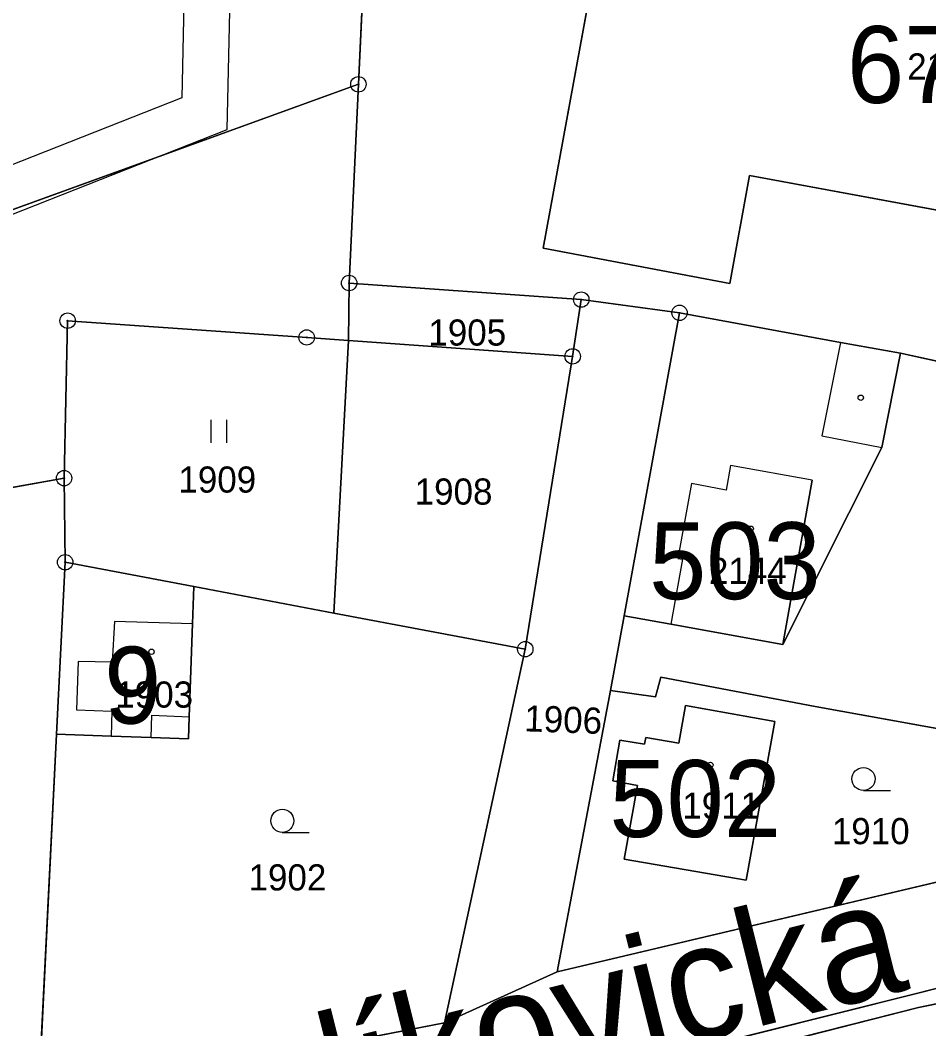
# Model space of a CAD drawing. Extents: x -689422 to -685210, y -987725 to -982160.
# Drawn here: x -686551 to -686492, y -985655.5 to -985589.9 of the extents above; entities that cross this region are included whole.
import ezdxf

# ---------------------------------------------------------------- set-up
doc = ezdxf.new("R2010")
doc.units = 0
for name, color, linetype in [('KN_Budovy', 7, 'Continuous'), ('KN_Budovy_cisla_domovni', 7, 'Continuous'), ('KN_Hranice_parcel', 7, 'Continuous'), ('KN_Hranice_parcel_vnitrni_kresba', 7, 'Continuous'), ('KN_Parcelni cisla', 7, 'Continuous'), ('KN_Polygon parcely', 7, 'Continuous'), ('KN_Popisy_pomistni nazvy nazvy ulic', 7, 'Continuous'), ('KN_POZEMKY_ORNA PUDA', 7, 'Continuous'), ('KN_POZEMKY_OSTATNI PLOCHA', 7, 'Continuous'), ('KN_POZEMKY_TTP', 7, 'Continuous'), ('KN_POZEMKY_ZAHRADA', 7, 'Continuous'), ('KN_POZEMKY_ZASTAVENA PLOCHA', 7, 'Continuous'), ('KN_VYUZITI_16_ostatni plocha_silnice', 7, 'Continuous'), ('KN_VYUZITI_17_ostatni plocha_ostatni komunikace', 7, 'Continuous'), ('KN_VYUZITI_26_ostatni plocha_jina plocha', 7, 'Continuous'), ('KN_Věcná břemena k části', 7, 'Continuous'), ('KN_Značky bodu BP', 7, 'Continuous'), ('KN_Značky budov', 7, 'Continuous'), ('KN_Značky kultur', 7, 'Continuous')]:
    doc.layers.add(name, color=color, linetype=linetype)

msp = doc.modelspace()

# ---------------------------------------------------------------- linework, layer by layer
at = {"layer": 'KN_Budovy'}
for points in [[(-686503.64, -985600.03), (-686470.7, -985606.14), (-686466.88, -985585.57), (-686508.27, -985577.84), (-686512.38, -985579.34), (-686517.05, -985604.77), (-686504.92, -985607.06)], [(-686501.46, -985630.53), (-686499.55, -985619.85), (-686504.86, -985618.9), (-686505.14, -985620.51), (-686507.4, -985620.07), (-686508.29, -985624.94), (-686507.99, -985624.99), (-686508.75, -985629.22)], [(-686542.49, -985635.14), (-686540.05, -985635.23), (-686539.84, -985629.2), (-686544.92, -985629.03), (-686545.06, -985631.69), (-686547.28, -985631.64), (-686547.39, -985634.79), (-686545.08, -985634.87), (-686545.14, -985636.49), (-686542.54, -985636.58)], [(-686510.45, -985637.02), (-686512.07, -985636.75), (-686512.51, -985639.41), (-686510.92, -985639.7), (-686511.79, -985644.5), (-686503.85, -985645.86), (-686501.98, -985635.54), (-686507.79, -985634.5), (-686508.23, -985636.96), (-686510.38, -985636.58)]]:
    msp.add_lwpolyline(points, close=True, dxfattribs=at)
at = {"layer": 'KN_Hranice_parcel'}
for p, q in [((-686528.13, -985574.21), (-686529.06, -985594.11)), ((-686529.06, -985594.11), (-686586.5, -985614.92)), ((-686529.06, -985594.11), (-686529.66, -985607.03)), ((-686529.66, -985607.03), (-686529.7, -985610.76)), ((-686514.57, -985608.11), (-686529.66, -985607.03)), ((-686515.13, -985611.8), (-686514.57, -985608.11)), ((-686508.18, -985608.97), (-686514.57, -985608.11)), ((-686511.79, -985628.67), (-686508.18, -985608.97)), ((-686529.7, -985610.76), (-686530.66, -985628.49)), ((-686529.7, -985610.76), (-686515.13, -985611.8)), ((-686466.32, -985617.59), (-686493.82, -985611.6)), ((-686515.13, -985611.8), (-686518.21, -985630.84)), ((-686548.19, -985619.72), (-686571.82, -985623.92)), ((-686548.12, -985625.19), (-686548.19, -985619.72)), ((-686548.12, -985625.19), (-686548.68, -985636.37)), ((-686539.76, -985626.77), (-686548.12, -985625.19)), ((-686530.66, -985628.49), (-686539.76, -985626.77)), ((-686518.21, -985630.84), (-686530.66, -985628.49)), ((-686512.68, -985633.53), (-686511.79, -985628.67)), ((-686523.45, -985655.14), (-686518.21, -985630.84)), ((-686516.13, -985651.81), (-686512.68, -985633.53)), ((-686548.68, -985636.37), (-686549.87, -985660.25)), ((-686489.55, -985645.54), (-686516.13, -985651.81)), ((-686516.13, -985651.81), (-686523.45, -985655.14)), ((-686523.45, -985655.14), (-686549.87, -985660.25))]:
    msp.add_line(p, q, dxfattribs=at)
for points in [[(-686466.88, -985585.57), (-686470.7, -985606.14), (-686503.64, -985600.03), (-686504.92, -985607.06), (-686517.05, -985604.77), (-686512.38, -985579.34), (-686508.27, -985577.84), (-686466.88, -985585.57)], [(-686493.82, -985611.6), (-686497.71, -985610.89), (-686508.18, -985608.97)], [(-686529.7, -985610.76), (-686532.42, -985610.57), (-686547.96, -985609.48), (-686548.19, -985619.72)], [(-686493.82, -985611.6), (-686495.04, -985617.72), (-686501.46, -985630.53), (-686508.75, -985629.22), (-686511.79, -985628.67)], [(-686539.76, -985626.77), (-686539.84, -985629.2), (-686540.05, -985635.23), (-686540.1, -985636.66), (-686542.54, -985636.58), (-686545.14, -985636.49), (-686548.68, -985636.37)], [(-686481.86, -985637.74), (-686499.36, -985634.56), (-686509.4, -985632.67), (-686509.74, -985633.93), (-686512.68, -985633.53)], [(-686510.38, -985636.58), (-686508.23, -985636.96), (-686507.79, -985634.5), (-686501.98, -985635.54), (-686503.85, -985645.86), (-686511.79, -985644.5), (-686510.92, -985639.7), (-686512.51, -985639.41), (-686512.07, -985636.75), (-686510.45, -985637.02), (-686510.38, -985636.58)], [(-686694.38, -985702.9), (-686679.72, -985699.33), (-686665.47, -985696), (-686637.57, -985689.18), (-686619.41, -985684.84), (-686603.64, -985680.96), (-686588.13, -985677.03), (-686571.31, -985672.86), (-686546.82, -985666.71), (-686521.13, -985660.32), (-686492.87, -985653.26), (-686488.08, -985652.03), (-686481.42, -985650.48), (-686474.36, -985649.07), (-686453.26, -985645.2)], [(-686460.94, -985647.55), (-686492.65, -985654.15), (-686585.83, -985677.77)]]:
    msp.add_lwpolyline(points, dxfattribs=at)
at = {"layer": 'KN_Hranice_parcel_vnitrni_kresba'}
for p, q in [((-686497.71, -985610.89), (-686498.93, -985616.97)), ((-686498.93, -985616.97), (-686495.04, -985617.72)), ((-686504.86, -985618.9), (-686505.14, -985620.51)), ((-686499.55, -985619.85), (-686504.86, -985618.9)), ((-686507.4, -985620.07), (-686508.29, -985624.94)), ((-686505.14, -985620.51), (-686507.4, -985620.07)), ((-686499.55, -985619.85), (-686501.46, -985630.53)), ((-686507.99, -985624.99), (-686508.75, -985629.22)), ((-686508.29, -985624.94), (-686507.99, -985624.99)), ((-686544.92, -985629.03), (-686545.06, -985631.69)), ((-686539.84, -985629.2), (-686544.92, -985629.03)), ((-686547.28, -985631.64), (-686547.39, -985634.79)), ((-686545.06, -985631.69), (-686547.28, -985631.64)), ((-686547.39, -985634.79), (-686545.08, -985634.87)), ((-686545.08, -985634.87), (-686545.14, -985636.49)), ((-686542.54, -985636.58), (-686542.49, -985635.14)), ((-686542.49, -985635.14), (-686540.05, -985635.23))]:
    msp.add_line(p, q, dxfattribs=at)
at = {"layer": 'KN_Polygon parcely'}
for points in [[(-686586.5, -985614.92), (-686529.06, -985594.11), (-686528.13, -985574.21), (-686583.91, -985579.56), (-686587.55, -985599.31)], [(-686529.06, -985594.11), (-686529.66, -985607.03), (-686514.57, -985608.11), (-686508.18, -985608.97), (-686497.71, -985610.89), (-686493.82, -985611.6), (-686466.32, -985617.59), (-686462.5, -985597.45), (-686462.02, -985584.9), (-686501.31, -985576.85), (-686510.21, -985575.49), (-686528.13, -985574.21)], [(-686466.88, -985585.57), (-686470.7, -985606.14), (-686503.64, -985600.03), (-686504.92, -985607.06), (-686517.05, -985604.77), (-686512.38, -985579.34), (-686508.27, -985577.84)], [(-686466.88, -985585.57), (-686508.27, -985577.84), (-686512.38, -985579.34), (-686517.05, -985604.77), (-686504.92, -985607.06), (-686503.64, -985600.03), (-686470.7, -985606.14)], [(-686585.71, -985626.7), (-686582.82, -985625.88), (-686571.82, -985623.92), (-686548.19, -985619.72), (-686547.96, -985609.48), (-686532.42, -985610.57), (-686529.7, -985610.76), (-686529.66, -985607.03), (-686529.06, -985594.11), (-686586.5, -985614.92)], [(-686529.66, -985607.03), (-686529.7, -985610.76), (-686515.13, -985611.8), (-686514.57, -985608.11)], [(-686508.18, -985608.97), (-686514.57, -985608.11), (-686515.13, -985611.8), (-686518.21, -985630.84), (-686523.45, -985655.14), (-686516.13, -985651.81), (-686512.68, -985633.53), (-686511.79, -985628.67)], [(-686497.71, -985610.89), (-686508.18, -985608.97), (-686511.79, -985628.67), (-686508.75, -985629.22), (-686501.46, -985630.53), (-686495.04, -985617.72), (-686493.82, -985611.6)], [(-686548.19, -985619.72), (-686548.12, -985625.19), (-686539.76, -985626.77), (-686530.66, -985628.49), (-686529.7, -985610.76), (-686532.42, -985610.57), (-686547.96, -985609.48)], [(-686530.66, -985628.49), (-686518.21, -985630.84), (-686515.13, -985611.8), (-686529.7, -985610.76)], [(-686493.82, -985611.6), (-686495.04, -985617.72), (-686501.46, -985630.53), (-686508.75, -985629.22), (-686511.79, -985628.67), (-686512.68, -985633.53), (-686509.74, -985633.93), (-686509.4, -985632.67), (-686499.36, -985634.56), (-686481.86, -985637.74), (-686475.18, -985629.97), (-686469.94, -985622.98), (-686466.32, -985617.59)], [(-686548.12, -985625.19), (-686548.19, -985619.72), (-686571.82, -985623.92), (-686565.39, -985643.51), (-686555.17, -985640.97), (-686552.3, -985652.83), (-686562.33, -985655.28), (-686560.47, -985662.93), (-686549.87, -985660.25), (-686548.68, -985636.37)], [(-686548.12, -985625.19), (-686548.68, -985636.37), (-686545.14, -985636.49), (-686542.54, -985636.58), (-686540.1, -985636.66), (-686540.05, -985635.23), (-686539.84, -985629.2), (-686539.76, -985626.77)], [(-686540.05, -985635.23), (-686540.1, -985636.66), (-686542.54, -985636.58), (-686545.14, -985636.49), (-686548.68, -985636.37), (-686549.87, -985660.25), (-686523.45, -985655.14), (-686518.21, -985630.84), (-686530.66, -985628.49), (-686539.76, -985626.77), (-686539.84, -985629.2)], [(-686509.4, -985632.67), (-686509.74, -985633.93), (-686512.68, -985633.53), (-686516.13, -985651.81), (-686489.55, -985645.54), (-686486.74, -985643.87), (-686481.86, -985637.74), (-686499.36, -985634.56)], [(-686510.38, -985636.58), (-686508.23, -985636.96), (-686507.79, -985634.5), (-686501.98, -985635.54), (-686503.85, -985645.86), (-686511.79, -985644.5), (-686510.92, -985639.7), (-686512.51, -985639.41), (-686512.07, -985636.75), (-686510.45, -985637.02)], [(-686510.38, -985636.58), (-686510.45, -985637.02), (-686512.07, -985636.75), (-686512.51, -985639.41), (-686510.92, -985639.7), (-686511.79, -985644.5), (-686503.85, -985645.86), (-686501.98, -985635.54), (-686507.79, -985634.5), (-686508.23, -985636.96)], [(-686532.87, -985685.88), (-686514.68, -985676.43), (-686524.15, -985681.18), (-686526.74, -985675.8), (-686517.74, -985671.3), (-686518.29, -985669.91), (-686511.66, -985666.83), (-686508.73, -985671.39), (-686503.91, -985669.27), (-686490.92, -985660.49), (-686478.84, -985653.75), (-686460.94, -985647.55), (-686492.65, -985654.15), (-686585.83, -985677.77), (-686592.35, -985679.84), (-686592.38, -985680.92), (-686551.66, -985681.76), (-686551.34, -985685.6), (-686562.74, -985687.61), (-686567.75, -985688.02), (-686562.6, -985691.2), (-686554.67, -985696.1), (-686539.7, -985688.75)]]:
    msp.add_lwpolyline(points, close=True, dxfattribs=at)
for points in [[(-686302.62, -985622.04), (-686367.04, -985619.94), (-686374.61, -985619.88), (-686385.98, -985622.54), (-686394.85, -985624.55), (-686450.23, -985636.83), (-686451, -985637), (-686483.42, -985644.18), (-686486.01, -985644.75), (-686489.55, -985645.54), (-686516.13, -985651.81), (-686523.45, -985655.14), (-686549.87, -985660.25)], [(-686521.13, -985660.32), (-686492.87, -985653.26), (-686488.08, -985652.03), (-686481.42, -985650.48), (-686474.36, -985649.07), (-686453.26, -985645.2), (-686434.27, -985641.15), (-686404.39, -985634.8), (-686396.9, -985633.1), (-686396.7, -985632.46), (-686387.96, -985631.19), (-686373.17, -985628.52), (-686365.64, -985627.66), (-686356.7, -985627.12), (-686356.65, -985628.1), (-686340.52, -985629.11), (-686335.11, -985628.97)], [(-686585.83, -985677.77), (-686492.65, -985654.15), (-686460.94, -985647.55), (-686460.48, -985648.17), (-686453.71, -985646.94), (-686453.26, -985645.2), (-686474.36, -985649.07), (-686481.42, -985650.48), (-686488.08, -985652.03), (-686492.87, -985653.26), (-686521.13, -985660.32)]]:
    msp.add_lwpolyline(points, dxfattribs=at)
at = {"layer": 'KN_POZEMKY_ORNA PUDA'}
for p, q in [((-686528.13, -985574.21), (-686529.06, -985594.11)), ((-686586.5, -985614.92), (-686529.06, -985594.11)), ((-686529.06, -985594.11), (-686586.5, -985614.92)), ((-686529.06, -985594.11), (-686529.66, -985607.03)), ((-686529.66, -985607.03), (-686529.7, -985610.76)), ((-686547.96, -985609.48), (-686548.19, -985619.72)), ((-686532.42, -985610.57), (-686547.96, -985609.48)), ((-686529.7, -985610.76), (-686532.42, -985610.57)), ((-686530.66, -985628.49), (-686529.7, -985610.76)), ((-686529.7, -985610.76), (-686515.13, -985611.8)), ((-686515.13, -985611.8), (-686518.21, -985630.84)), ((-686548.19, -985619.72), (-686571.82, -985623.92)), ((-686518.21, -985630.84), (-686530.66, -985628.49))]:
    msp.add_line(p, q, dxfattribs=at)
at = {"layer": 'KN_POZEMKY_OSTATNI PLOCHA'}
for p, q in [((-686529.06, -985594.11), (-686528.13, -985574.21)), ((-686512.38, -985579.34), (-686517.05, -985604.77)), ((-686529.66, -985607.03), (-686529.06, -985594.11)), ((-686504.92, -985607.06), (-686503.64, -985600.03)), ((-686503.64, -985600.03), (-686470.7, -985606.14)), ((-686517.05, -985604.77), (-686504.92, -985607.06)), ((-686529.7, -985610.76), (-686529.66, -985607.03)), ((-686514.57, -985608.11), (-686529.66, -985607.03)), ((-686529.66, -985607.03), (-686514.57, -985608.11)), ((-686515.13, -985611.8), (-686514.57, -985608.11)), ((-686514.57, -985608.11), (-686515.13, -985611.8)), ((-686508.18, -985608.97), (-686514.57, -985608.11)), ((-686514.57, -985608.11), (-686508.18, -985608.97)), ((-686508.18, -985608.97), (-686511.79, -985628.67)), ((-686497.71, -985610.89), (-686508.18, -985608.97)), ((-686515.13, -985611.8), (-686529.7, -985610.76)), ((-686493.82, -985611.6), (-686497.71, -985610.89)), ((-686466.32, -985617.59), (-686493.82, -985611.6)), ((-686518.21, -985630.84), (-686515.13, -985611.8)), ((-686511.79, -985628.67), (-686512.68, -985633.53)), ((-686523.45, -985655.14), (-686518.21, -985630.84)), ((-686512.68, -985633.53), (-686516.13, -985651.81)), ((-686516.13, -985651.81), (-686489.55, -985645.54)), ((-686460.94, -985647.55), (-686492.65, -985654.15)), ((-686523.45, -985655.14), (-686516.13, -985651.81)), ((-686516.13, -985651.81), (-686523.45, -985655.14)), ((-686488.08, -985652.03), (-686492.87, -985653.26)), ((-686492.87, -985653.26), (-686488.08, -985652.03)), ((-686492.87, -985653.26), (-686521.13, -985660.32)), ((-686521.13, -985660.32), (-686492.87, -985653.26)), ((-686492.65, -985654.15), (-686585.83, -985677.77)), ((-686549.87, -985660.25), (-686523.45, -985655.14))]:
    msp.add_line(p, q, dxfattribs=at)
at = {"layer": 'KN_POZEMKY_TTP'}
for p, q in [((-686548.19, -985619.72), (-686547.96, -985609.48)), ((-686547.96, -985609.48), (-686532.42, -985610.57)), ((-686532.42, -985610.57), (-686529.7, -985610.76)), ((-686529.7, -985610.76), (-686530.66, -985628.49)), ((-686548.12, -985625.19), (-686548.19, -985619.72)), ((-686539.76, -985626.77), (-686548.12, -985625.19)), ((-686530.66, -985628.49), (-686539.76, -985626.77)), ((-686492.65, -985654.15), (-686460.94, -985647.55)), ((-686585.83, -985677.77), (-686492.65, -985654.15))]:
    msp.add_line(p, q, dxfattribs=at)
at = {"layer": 'KN_POZEMKY_ZAHRADA'}
for p, q in [((-686495.04, -985617.72), (-686493.82, -985611.6)), ((-686493.82, -985611.6), (-686466.32, -985617.59)), ((-686501.46, -985630.53), (-686495.04, -985617.72)), ((-686571.82, -985623.92), (-686548.19, -985619.72)), ((-686548.19, -985619.72), (-686548.12, -985625.19)), ((-686548.12, -985625.19), (-686548.68, -985636.37)), ((-686539.84, -985629.2), (-686539.76, -985626.77)), ((-686539.76, -985626.77), (-686530.66, -985628.49)), ((-686530.66, -985628.49), (-686518.21, -985630.84)), ((-686540.05, -985635.23), (-686539.84, -985629.2)), ((-686512.68, -985633.53), (-686511.79, -985628.67)), ((-686511.79, -985628.67), (-686508.75, -985629.22)), ((-686508.75, -985629.22), (-686501.46, -985630.53)), ((-686518.21, -985630.84), (-686523.45, -985655.14)), ((-686509.4, -985632.67), (-686509.74, -985633.93)), ((-686509.74, -985633.93), (-686509.4, -985632.67)), ((-686499.36, -985634.56), (-686509.4, -985632.67)), ((-686509.4, -985632.67), (-686499.36, -985634.56)), ((-686516.13, -985651.81), (-686512.68, -985633.53)), ((-686509.74, -985633.93), (-686512.68, -985633.53)), ((-686512.68, -985633.53), (-686509.74, -985633.93)), ((-686507.79, -985634.5), (-686508.23, -985636.96)), ((-686501.98, -985635.54), (-686507.79, -985634.5)), ((-686481.86, -985637.74), (-686499.36, -985634.56)), ((-686499.36, -985634.56), (-686481.86, -985637.74)), ((-686540.1, -985636.66), (-686540.05, -985635.23)), ((-686503.85, -985645.86), (-686501.98, -985635.54)), ((-686549.87, -985660.25), (-686548.68, -985636.37)), ((-686548.68, -985636.37), (-686549.87, -985660.25)), ((-686548.68, -985636.37), (-686545.14, -985636.49)), ((-686545.14, -985636.49), (-686542.54, -985636.58)), ((-686542.54, -985636.58), (-686540.1, -985636.66)), ((-686512.07, -985636.75), (-686512.51, -985639.41)), ((-686510.45, -985637.02), (-686512.07, -985636.75)), ((-686510.38, -985636.58), (-686510.45, -985637.02)), ((-686508.23, -985636.96), (-686510.38, -985636.58)), ((-686512.51, -985639.41), (-686510.92, -985639.7)), ((-686510.92, -985639.7), (-686511.79, -985644.5)), ((-686511.79, -985644.5), (-686503.85, -985645.86)), ((-686489.55, -985645.54), (-686516.13, -985651.81)), ((-686523.45, -985655.14), (-686549.87, -985660.25))]:
    msp.add_line(p, q, dxfattribs=at)
at = {"layer": 'KN_POZEMKY_ZASTAVENA PLOCHA'}
for p, q in [((-686517.05, -985604.77), (-686512.38, -985579.34)), ((-686503.64, -985600.03), (-686504.92, -985607.06)), ((-686470.7, -985606.14), (-686503.64, -985600.03)), ((-686504.92, -985607.06), (-686517.05, -985604.77)), ((-686511.79, -985628.67), (-686508.18, -985608.97)), ((-686508.18, -985608.97), (-686497.71, -985610.89)), ((-686497.71, -985610.89), (-686493.82, -985611.6)), ((-686493.82, -985611.6), (-686495.04, -985617.72)), ((-686495.04, -985617.72), (-686501.46, -985630.53)), ((-686548.68, -985636.37), (-686548.12, -985625.19)), ((-686548.12, -985625.19), (-686539.76, -985626.77)), ((-686539.76, -985626.77), (-686539.84, -985629.2)), ((-686539.84, -985629.2), (-686540.05, -985635.23)), ((-686508.75, -985629.22), (-686511.79, -985628.67)), ((-686501.46, -985630.53), (-686508.75, -985629.22)), ((-686508.23, -985636.96), (-686507.79, -985634.5)), ((-686507.79, -985634.5), (-686501.98, -985635.54)), ((-686540.05, -985635.23), (-686540.1, -985636.66)), ((-686501.98, -985635.54), (-686503.85, -985645.86)), ((-686545.14, -985636.49), (-686548.68, -985636.37)), ((-686542.54, -985636.58), (-686545.14, -985636.49)), ((-686540.1, -985636.66), (-686542.54, -985636.58)), ((-686512.51, -985639.41), (-686512.07, -985636.75)), ((-686512.07, -985636.75), (-686510.45, -985637.02)), ((-686510.45, -985637.02), (-686510.38, -985636.58)), ((-686510.38, -985636.58), (-686508.23, -985636.96)), ((-686510.92, -985639.7), (-686512.51, -985639.41)), ((-686511.79, -985644.5), (-686510.92, -985639.7)), ((-686503.85, -985645.86), (-686511.79, -985644.5))]:
    msp.add_line(p, q, dxfattribs=at)
at = {"layer": 'KN_VYUZITI_16_ostatni plocha_silnice'}
for p, q in [((-686516.13, -985651.81), (-686489.55, -985645.54)), ((-686523.45, -985655.14), (-686516.13, -985651.81)), ((-686488.08, -985652.03), (-686492.87, -985653.26)), ((-686492.87, -985653.26), (-686521.13, -985660.32)), ((-686549.87, -985660.25), (-686523.45, -985655.14))]:
    msp.add_line(p, q, dxfattribs=at)
at = {"layer": 'KN_VYUZITI_17_ostatni plocha_ostatni komunikace'}
for p, q in [((-686515.13, -985611.8), (-686514.57, -985608.11)), ((-686514.57, -985608.11), (-686508.18, -985608.97)), ((-686508.18, -985608.97), (-686511.79, -985628.67)), ((-686518.21, -985630.84), (-686515.13, -985611.8)), ((-686511.79, -985628.67), (-686512.68, -985633.53)), ((-686523.45, -985655.14), (-686518.21, -985630.84)), ((-686512.68, -985633.53), (-686516.13, -985651.81)), ((-686460.94, -985647.55), (-686492.65, -985654.15)), ((-686516.13, -985651.81), (-686523.45, -985655.14)), ((-686492.87, -985653.26), (-686488.08, -985652.03)), ((-686521.13, -985660.32), (-686492.87, -985653.26)), ((-686492.65, -985654.15), (-686585.83, -985677.77))]:
    msp.add_line(p, q, dxfattribs=at)
at = {"layer": 'KN_VYUZITI_26_ostatni plocha_jina plocha'}
for p, q in [((-686529.06, -985594.11), (-686528.13, -985574.21)), ((-686512.38, -985579.34), (-686517.05, -985604.77)), ((-686529.66, -985607.03), (-686529.06, -985594.11)), ((-686504.92, -985607.06), (-686503.64, -985600.03)), ((-686503.64, -985600.03), (-686470.7, -985606.14)), ((-686517.05, -985604.77), (-686504.92, -985607.06)), ((-686529.7, -985610.76), (-686529.66, -985607.03)), ((-686514.57, -985608.11), (-686529.66, -985607.03)), ((-686529.66, -985607.03), (-686514.57, -985608.11)), ((-686514.57, -985608.11), (-686515.13, -985611.8)), ((-686508.18, -985608.97), (-686514.57, -985608.11)), ((-686497.71, -985610.89), (-686508.18, -985608.97)), ((-686515.13, -985611.8), (-686529.7, -985610.76)), ((-686493.82, -985611.6), (-686497.71, -985610.89)), ((-686466.32, -985617.59), (-686493.82, -985611.6))]:
    msp.add_line(p, q, dxfattribs=at)
at = {"layer": 'KN_Věcná břemena k části'}
msp.add_lwpolyline([(-686540.54, -985594.99), (-686586.62, -985613.18), (-686589.73, -985614.41), (-686589.74, -985617.64), (-686586.41, -985616.32), (-686537.58, -985597.05), (-686537.23, -985580.71), (-686537.1, -985575.07), (-686540.11, -985575.36), (-686540.23, -985580.65)], close=True, dxfattribs=at)
at = {"layer": 'KN_Značky bodu BP'}
for centre, radius in [((-686529.06, -985594.11), 0.5), ((-686529.06, -985594.11), 0.0303), ((-686529.66, -985607.03), 0.5), ((-686529.66, -985607.03), 0.0303), ((-686514.57, -985608.11), 0.5), ((-686514.57, -985608.11), 0.0303), ((-686547.96, -985609.48), 0.5), ((-686508.18, -985608.97), 0.5), ((-686508.18, -985608.97), 0.0303), ((-686547.96, -985609.48), 0.0303), ((-686532.42, -985610.57), 0.5), ((-686532.42, -985610.57), 0.0303), ((-686515.13, -985611.8), 0.5), ((-686515.13, -985611.8), 0.0303), ((-686548.19, -985619.72), 0.5), ((-686548.19, -985619.72), 0.0303), ((-686548.12, -985625.19), 0.5), ((-686548.12, -985625.19), 0.0303), ((-686518.21, -985630.84), 0.5), ((-686518.21, -985630.84), 0.0303)]:
    msp.add_circle(centre, radius, dxfattribs=at)
at = {"layer": 'KN_Značky budov'}
for centre in [(-686496.397, -985614.489), (-686503.557, -985623.009), (-686542.507, -985631.009), (-686506.177, -985638.369)]:
    msp.add_circle(centre, 0.175, dxfattribs=at)
at = {"layer": 'KN_Značky kultur'}
for p, q in [((-686538.621, -985617.43), (-686538.621, -985615.93)), ((-686537.62, -985617.43), (-686537.62, -985615.93)), ((-686496.223, -985640.03), (-686494.473, -985640.03)), ((-686534.003, -985642.75), (-686532.253, -985642.75))]:
    msp.add_line(p, q, dxfattribs=at)
for centre in [(-686496.223, -985639.28), (-686534.003, -985642)]:
    msp.add_circle(centre, 0.75, dxfattribs=at)

# ---------------------------------------------------------------- texts
at = {"layer": 'KN_Budovy_cisla_domovni'}
for s, p in [('671', (-686497.298, -985595.324)), ('503', (-686510.16, -985627.589)), ('9', (-686545.585, -985635.679)), ('502', (-686512.739, -985643.054))]:
    msp.add_text(s, height=5, dxfattribs=at).set_placement(p)
at = {"layer": 'KN_Parcelni cisla'}
for s, p in [('2148', (-686493.38, -985593.8)), ('1905', (-686524.51, -985611.1)), ('1909', (-686540.76, -985620.66)), ('1908', (-686525.4, -985621.44)), ('2144', (-686506.27, -985626.6)), ('1903', (-686544.86, -985634.64)), ('1911', (-686508, -985641.86)), ('1910', (-686498.28, -985643.52)), ('1902', (-686536.2, -985646.53))]:
    msp.add_text(s, height=1.7, dxfattribs=at).set_placement(p)
msp.add_text('1906', height=1.7, rotation=358, dxfattribs=at).set_placement((-686518.299, -985636.179))
at = {"layer": 'KN_Popisy_pomistni nazvy nazvy ulic'}
msp.add_text('Pelíkovická', height=7.5, rotation=14, dxfattribs=at).set_placement((-686542.354, -985665.194))

doc.saveas('drawing.dxf')
